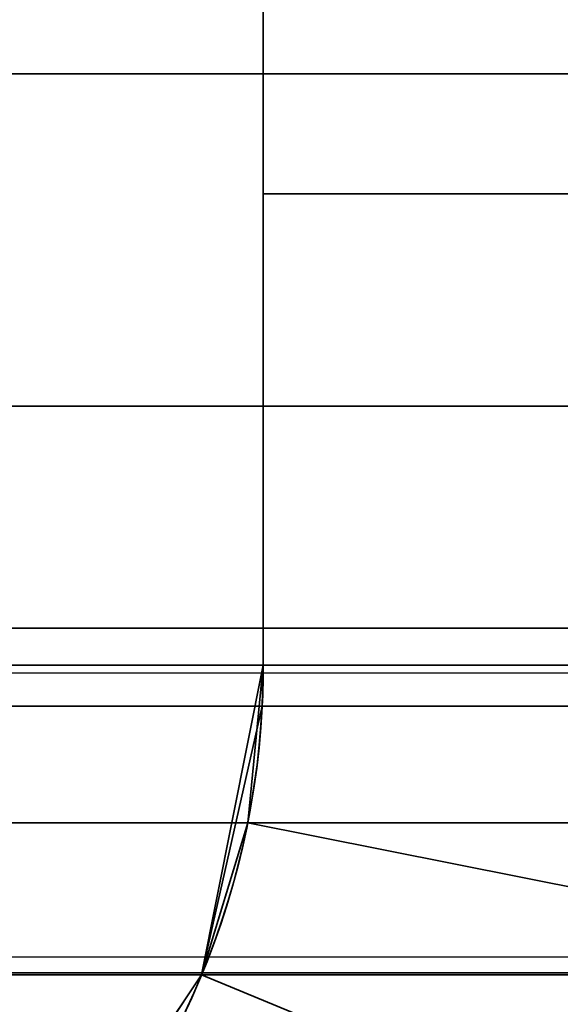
# Model space of a CAD drawing. Header units: millimetres. Extents: x -503 to 6703, y -110 to 193.
# Tile 935 of 1056: x 4031.02 to 4032.08, y -26.58 to -24.66. Entities that reach past the tile are written whole.
import ezdxf

# ---------------------------------------------------------------- set-up
doc = ezdxf.new("R2010")
doc.units = ezdxf.units.MM
doc.layers.add('152', color=7, linetype='Continuous', true_color=0xffffff)

# ---------------------------------------------------------------- blocks, each defined once
blk = doc.blocks.new('UG_SURFACE_306')
at = {"layer": '152', "color": 252, "linetype": 'Continuous', "lineweight": 35}
for points in [[(4027.5555, -22.5, 1116.5), (4037.0002, -22.5, 1116.5), (4037.0002, -24.75, 1116.5), (4027, -24, 1116.5)], [(4027, -24, 1147.5), (4037.0002, -24.75, 1147.5), (4037.0002, -22.5, 1147.5), (4027.5555, -22.5, 1147.5)], [(4037.0002, -24.75, 1116.5), (4037.0002, -25, 1116.5), (4035.9998, -25, 1116.5), (4027, -24, 1116.5)], [(4027, -24, 1147.5), (4035.9998, -25, 1147.5), (4037.0002, -25, 1147.5), (4037.0002, -24.75, 1147.5)], [(4035.9998, -25, 1116.5), (4035.9998, -25, 1147.5), (4027, -24, 1147.5), (4027, -24, 1116.5)]]:
    blk.add_3dface(points, dxfattribs=at)
blk = doc.blocks.new('UG_SURFACE_341')
at = {"layer": '152', "color": 35, "linetype": 'Continuous', "lineweight": 35}
for points in [[(4027.5555, -22.5, 1116.5), (4037.0002, -22.5, 1116.5), (4037.0002, -24.75, 1116.5), (4027, -24, 1116.5)], [(4027, -24, 1147.5), (4037.0002, -24.75, 1147.5), (4037.0002, -22.5, 1147.5), (4027.5555, -22.5, 1147.5)], [(4037.0002, -24.75, 1116.5), (4037.0002, -25, 1116.5), (4035.9998, -25, 1116.5), (4027, -24, 1116.5)], [(4027, -24, 1147.5), (4035.9998, -25, 1147.5), (4037.0002, -25, 1147.5), (4037.0002, -24.75, 1147.5)], [(4035.9998, -25, 1116.5), (4035.9998, -25, 1147.5), (4027, -24, 1147.5), (4027, -24, 1116.5)]]:
    blk.add_3dface(points, dxfattribs=at)
blk = doc.blocks.new('UG_SURFACE_366')
at = {"layer": '152', "color": 252, "linetype": 'Continuous', "lineweight": 35}
for points in [[(4031.4999, -13, 1152), (4031.4999, -25.92, 2021.75), (4031.4999, 14.42, 2021.75)], [(4031.4999, -15, 1024.25), (4031.4999, 14.42, -7.75), (4031.4999, -25.92, 673.3388)], [(4031.4999, 14.42, -7.75), (4031.4999, -25.92, 332.7944), (4031.4999, -25.92, 673.3388)], [(4031.4999, 14.42, -7.75), (4031.4999, -25.92, -7.75), (4031.4999, -25.92, 332.7944)], [(4031.4999, 14.42, 2021.75), (4031.4999, -25.92, 2021.75), (4033, -25.92, 2020.2501), (4033, 14.42, 2020.2501)], [(4031.4999, -25.92, -7.75), (4031.4999, 14.42, -7.75), (4033, 14.42, -7.75), (4033, -25.92, -7.75)], [(4031.4999, -13, 1152), (4031.4999, -25.92, 1694.972), (4031.4999, -25.92, 2021.75)], [(4031.4999, -13, 1152), (4031.4999, -25.92, 1354.4277), (4031.4999, -25.92, 1694.972)], [(4031.4999, -13, 1152), (4031.4999, -13.1522, 1152.7654), (4031.4999, -25.92, 1354.4277)], [(4031.4999, -13.1522, 1152.7654), (4031.4999, -13.5858, 1153.4142), (4031.4999, -25.92, 1354.4277)], [(4031.4999, -25.92, 1354.4277), (4031.4999, -13.5858, 1153.4142), (4031.4999, -14.2346, 1153.8478)], [(4031.4999, -14.2346, 1153.8478), (4031.4999, -15, 1154), (4031.4999, -25.92, 1354.4277)], [(4031.4999, -25.92, 1354.4277), (4031.4999, -15, 1154), (4031.4999, -24, 1154)], [(4031.4999, -25.92, 673.3388), (4031.4999, -25.92, 1013.8832), (4031.4999, -24, 1024.25), (4031.4999, -15, 1024.25)], [(4031.4999, -24.7654, 1024.4023), (4033, -24.7654, 1024.4023), (4033, -24, 1024.25), (4031.4999, -24, 1024.25)], [(4031.4999, -24, 1074.25), (4033, -24, 1074.25), (4033, -24.7654, 1074.0978), (4031.4999, -24.7654, 1074.0978)], [(4031.4999, -24.7654, 1104.1522), (4033, -24.7654, 1104.1522), (4033, -24, 1104), (4031.4999, -24, 1104)], [(4031.4999, -24, 1154), (4033, -24, 1154), (4033, -24.7654, 1153.8478), (4031.4999, -24.7654, 1153.8478)], [(4031.4999, -24, 1074.25), (4031.4999, -24.7654, 1074.0978), (4031.4999, -24, 1104)], [(4031.4999, -24.7654, 1074.0978), (4031.4999, -24.7654, 1104.1522), (4031.4999, -24, 1104)], [(4031.4999, -24, 1154), (4031.4999, -24.7654, 1153.8478), (4031.4999, -25.92, 1354.4277)], [(4031.4999, -25.92, 1013.8832), (4031.4999, -24.7654, 1024.4023), (4031.4999, -24, 1024.25)], [(4031.4999, -25.4142, 1024.8358), (4033, -25.4142, 1024.8358), (4033, -24.7654, 1024.4023), (4031.4999, -24.7654, 1024.4023)], [(4031.4999, -24.7654, 1074.0978), (4033, -24.7654, 1074.0978), (4033, -25.4142, 1073.6642), (4031.4999, -25.4142, 1073.6642)], [(4031.4999, -25.4142, 1104.5858), (4033, -25.4142, 1104.5858), (4033, -24.7654, 1104.1522), (4031.4999, -24.7654, 1104.1522)], [(4031.4999, -24.7654, 1153.8478), (4033, -24.7654, 1153.8478), (4033, -25.4142, 1153.4142), (4031.4999, -25.4142, 1153.4142)], [(4031.4999, -24.7654, 1074.0978), (4031.4999, -25.4142, 1104.5858), (4031.4999, -24.7654, 1104.1522)], [(4031.4999, -24.7654, 1074.0978), (4031.4999, -25.4142, 1073.6642), (4031.4999, -25.4142, 1104.5858)], [(4031.4999, -25.92, 1013.8832), (4031.4999, -25.4142, 1024.8358), (4031.4999, -24.7654, 1024.4023)], [(4031.4999, -24.7654, 1153.8478), (4031.4999, -25.4142, 1153.4142), (4031.4999, -25.92, 1354.4277)], [(4031.4999, -25, 1049.25), (4031.4999, -25.92, 1058.3029), (4033, -25.92, 1058.3029), (4033, -25, 1049.25)], [(4033, -25, 1049.25), (4033, -25.92, 1040.1971), (4031.4999, -25.92, 1040.1971), (4031.4999, -25, 1049.25)], [(4031.4999, -25.92, 1058.3029), (4031.4999, -25, 1049.25), (4031.4999, -25.92, 1040.1971)], [(4031.4999, -25, 1128.9999), (4031.4999, -25.92, 1138.0528), (4033, -25.92, 1138.0528), (4033, -25, 1128.9999)], [(4033, -25, 1128.9999), (4033, -25.92, 1119.9472), (4031.4999, -25.92, 1119.9472), (4031.4999, -25, 1128.9999)], [(4031.4999, -25.92, 1138.0528), (4031.4999, -25, 1128.9999), (4031.4999, -25.92, 1119.9472)], [(4031.4999, -25.8478, 1025.4847), (4033, -25.8478, 1025.4847), (4033, -25.4142, 1024.8358), (4031.4999, -25.4142, 1024.8358)], [(4031.4999, -25.4142, 1073.6642), (4033, -25.4142, 1073.6642), (4033, -25.8478, 1073.0153), (4031.4999, -25.8478, 1073.0153)], [(4031.4999, -25.8478, 1105.2346), (4033, -25.8478, 1105.2346), (4033, -25.4142, 1104.5858), (4031.4999, -25.4142, 1104.5858)], [(4031.4999, -25.4142, 1153.4142), (4033, -25.4142, 1153.4142), (4033, -25.8478, 1152.7654), (4031.4999, -25.8478, 1152.7654)], [(4031.4999, -25.4142, 1073.6642), (4031.4999, -25.92, 1105.44), (4031.4999, -25.8478, 1105.2346)], [(4031.4999, -25.92, 1354.4277), (4031.4999, -25.4142, 1153.4142), (4031.4999, -25.8478, 1152.7654)], [(4031.4999, -25.8478, 1105.2346), (4031.4999, -25.4142, 1104.5858), (4031.4999, -25.4142, 1073.6642)], [(4031.4999, -25.92, 1105.44), (4031.4999, -25.4142, 1073.6642), (4031.4999, -25.8478, 1073.0153)], [(4031.4999, -25.8478, 1025.4847), (4031.4999, -25.4142, 1024.8358), (4031.4999, -25.92, 1013.8832)], [(4033, -25.92, 1025.69), (4033, -25.8478, 1025.4847), (4031.4999, -25.8478, 1025.4847), (4031.4999, -25.92, 1025.69)], [(4031.4999, -25.92, 1072.8101), (4031.4999, -25.8478, 1073.0153), (4033, -25.8478, 1073.0153), (4033, -25.92, 1072.8101)], [(4033, -25.92, 1105.44), (4033, -25.8478, 1105.2346), (4031.4999, -25.8478, 1105.2346), (4031.4999, -25.92, 1105.44)], [(4031.4999, -25.92, 1152.56), (4031.4999, -25.8478, 1152.7654), (4033, -25.8478, 1152.7654), (4033, -25.92, 1152.56)], [(4031.4999, -25.92, 1013.8832), (4031.4999, -25.92, 1025.69), (4031.4999, -25.8478, 1025.4847)], [(4031.4999, -25.8478, 1152.7654), (4031.4999, -25.92, 1152.56), (4031.4999, -25.92, 1354.4277)], [(4031.4999, -25.8478, 1073.0153), (4031.4999, -25.92, 1072.8101), (4031.4999, -25.92, 1105.44)], [(4031.4698, -26.2282, 2021.7803), (4031.4999, -25.92, 1694.972), (4031.3797, -26.5246, 1694.972)], [(4031.3797, -26.5246, 1013.8832), (4031.498, -26, 1026.25), (4031.4999, -25.92, 1025.69)], [(4031.4999, -25.92, 1025.69), (4031.4999, -25.92, 1013.8832), (4031.3797, -26.5246, 1013.8832)], [(4031.3797, -26.5246, 1354.4277), (4031.4999, -25.92, 1354.4277), (4031.4999, -25.92, 1152.56)], [(4031.4999, -25.92, 1152.56), (4031.498, -26, 1152), (4031.3797, -26.5246, 1354.4277)], [(4031.4999, -25.92, 1694.972), (4031.4999, -25.92, 1354.4277), (4031.3797, -26.5246, 1354.4277), (4031.3797, -26.5246, 1694.972)], [(4031.4999, -25.92, 1013.8832), (4031.4999, -25.92, 673.3388), (4031.3797, -26.5246, 673.3388), (4031.3797, -26.5246, 1013.8832)], [(4031.4999, -25.92, 673.3388), (4031.4999, -25.92, 332.7944), (4031.3797, -26.5246, 332.7944), (4031.3797, -26.5246, 673.3388)], [(4031.4999, -25.92, 332.7944), (4031.4999, -25.92, -7.75), (4031.3797, -26.5246, -7.75), (4031.3797, -26.5246, 332.7944)], [(4033, -25.92, -7.75), (4032.7654, -27.0987, -7.75), (4031.3797, -26.5246, -7.75), (4031.4999, -25.92, -7.75)], [(4031.4698, -26.2282, 2021.7803), (4031.4999, -25.92, 2021.75), (4031.4999, -25.92, 1694.972)], [(4031.4999, -25.92, 2021.75), (4031.4698, -26.2282, 2021.7803), (4032.9409, -26.5209, 2020.3092), (4033, -25.92, 2020.2501)], [(4033, -25.92, 1040.1971), (4032.999, -26, 1039.816), (4031.498, -26, 1039.816), (4031.4999, -25.92, 1040.1971)], [(4031.4999, -25.92, 1058.3029), (4031.498, -26, 1058.684), (4032.999, -26, 1058.684), (4033, -25.92, 1058.3029)], [(4031.4999, -25.92, 1025.69), (4031.498, -26, 1026.25), (4032.999, -26, 1026.25), (4033, -25.92, 1025.69)], [(4033, -25.92, 1072.8101), (4032.999, -26, 1072.25), (4031.498, -26, 1072.25), (4031.4999, -25.92, 1072.8101)], [(4033, -25.92, 1119.9472), (4032.999, -26, 1119.566), (4031.498, -26, 1119.566), (4031.4999, -25.92, 1119.9472)], [(4031.4999, -25.92, 1138.0528), (4031.498, -26, 1138.4339), (4032.999, -26, 1138.4339), (4033, -25.92, 1138.0528)], [(4031.498, -26, 1105.9999), (4031.4999, -25.92, 1105.44), (4031.4999, -25.92, 1072.8101), (4031.498, -26, 1072.25)], [(4031.498, -26, 1058.684), (4031.4999, -25.92, 1058.3029), (4031.4999, -25.92, 1040.1971), (4031.498, -26, 1039.816)], [(4031.498, -26, 1138.4339), (4031.4999, -25.92, 1119.9472), (4031.498, -26, 1119.566)], [(4031.498, -26, 1138.4339), (4031.4999, -25.92, 1138.0528), (4031.4999, -25.92, 1119.9472)], [(4031.4999, -25.92, 1105.44), (4031.498, -26, 1105.9999), (4032.999, -26, 1105.9999), (4033, -25.92, 1105.44)], [(4033, -25.92, 1152.56), (4032.999, -26, 1152), (4031.498, -26, 1152), (4031.4999, -25.92, 1152.56)], [(4031.3797, -26.5246, 1013.8832), (4031.498, -26, 1072.25), (4031.498, -26, 1058.684)], [(4031.498, -26, 1058.684), (4031.498, -26, 1039.816), (4031.3797, -26.5246, 1013.8832)], [(4031.3797, -26.5246, 1013.8832), (4031.3797, -26.5246, 1354.4277), (4031.498, -26, 1119.566), (4031.498, -26, 1105.9999)], [(4031.498, -26, 1105.9999), (4031.498, -26, 1072.25), (4031.3797, -26.5246, 1013.8832)], [(4031.498, -26, 1039.816), (4031.498, -26, 1026.25), (4031.3797, -26.5246, 1013.8832)], [(4031.498, -26, 1119.566), (4031.3797, -26.5246, 1354.4277), (4031.498, -26, 1138.4339)], [(4031.498, -26, 1152), (4031.498, -26, 1138.4339), (4031.3797, -26.5246, 1354.4277)], [(4032.999, -26, 1026.25), (4031.498, -26, 1026.25), (4031.498, -26, 1039.816), (4032.999, -26, 1039.816)], [(4032.999, -26, 1058.684), (4031.498, -26, 1058.684), (4031.498, -26, 1072.25), (4032.999, -26, 1072.25)], [(4032.999, -26, 1105.9999), (4031.498, -26, 1105.9999), (4031.498, -26, 1119.566), (4032.999, -26, 1119.566)], [(4032.999, -26, 1138.4339), (4031.498, -26, 1138.4339), (4031.498, -26, 1152), (4032.999, -26, 1152)], [(4031.3797, -26.5246, 1694.972), (4031.3797, -26.5246, 2021.8704), (4031.4698, -26.2282, 2021.7803)], [(4031.4698, -26.2282, 2021.7803), (4031.3797, -26.5246, 2021.8704), (4032.7654, -27.0987, 2020.4844), (4032.9409, -26.5209, 2020.3092)], [(4031.3797, -26.5246, 2021.8704), (4031.3797, -26.5246, 1694.972), (4031.0373, -27.0372, 1694.972), (4031.0373, -27.0372, 2022.2127)], [(4031.3797, -26.5246, 1694.972), (4031.3797, -26.5246, 1354.4277), (4031.0373, -27.0372, 1354.4277), (4031.0373, -27.0372, 1694.972)], [(4031.3797, -26.5246, 1354.4277), (4031.3797, -26.5246, 1013.8832), (4031.0373, -27.0372, 1013.8832), (4031.0373, -27.0372, 1354.4277)], [(4031.3797, -26.5246, 1013.8832), (4031.3797, -26.5246, 673.3388), (4031.0373, -27.0372, 673.3388), (4031.0373, -27.0372, 1013.8832)], [(4031.3797, -26.5246, 673.3388), (4031.3797, -26.5246, 332.7944), (4031.0373, -27.0372, 332.7944), (4031.0373, -27.0372, 673.3388)], [(4031.3797, -26.5246, 332.7944), (4031.3797, -26.5246, -7.75), (4031.0373, -27.0372, -7.75), (4031.0373, -27.0372, 332.7944)], [(4031.3797, -26.5246, 2021.8704), (4031.0373, -27.0372, 2022.2127), (4032.0978, -28.0979, 2021.152), (4032.7654, -27.0987, 2020.4844)], [(4032.7654, -27.0987, -7.75), (4032.0978, -28.0979, -7.75), (4031.0373, -27.0372, -7.75), (4031.3797, -26.5246, -7.75)]]:
    blk.add_3dface(points, dxfattribs=at)
blk = doc.blocks.new('UG_SURFACE_367')
at = {"layer": '152', "color": 252, "linetype": 'Continuous', "lineweight": 35}
for points in [[(4031.4999, -13, 1152), (4031.4999, -25.92, 2021.75), (4031.4999, 14.42, 2021.75)], [(4031.4999, -15, 1024.25), (4031.4999, 14.42, -7.75), (4031.4999, -25.92, 673.3388)], [(4031.4999, 14.42, -7.75), (4031.4999, -25.92, 332.7944), (4031.4999, -25.92, 673.3388)], [(4031.4999, 14.42, -7.75), (4031.4999, -25.92, -7.75), (4031.4999, -25.92, 332.7944)], [(4031.4999, 14.42, 2021.75), (4031.4999, -25.92, 2021.75), (4033, -25.92, 2020.2501), (4033, 14.42, 2020.2501)], [(4031.4999, -25.92, -7.75), (4031.4999, 14.42, -7.75), (4033, 14.42, -7.75), (4033, -25.92, -7.75)], [(4031.4999, -13, 1152), (4031.4999, -25.92, 1694.972), (4031.4999, -25.92, 2021.75)], [(4031.4999, -13, 1152), (4031.4999, -25.92, 1354.4277), (4031.4999, -25.92, 1694.972)], [(4031.4999, -13, 1152), (4031.4999, -13.1522, 1152.7654), (4031.4999, -25.92, 1354.4277)], [(4031.4999, -13.1522, 1152.7654), (4031.4999, -13.5858, 1153.4142), (4031.4999, -25.92, 1354.4277)], [(4031.4999, -25.92, 1354.4277), (4031.4999, -13.5858, 1153.4142), (4031.4999, -14.2346, 1153.8478)], [(4031.4999, -14.2346, 1153.8478), (4031.4999, -15, 1154), (4031.4999, -25.92, 1354.4277)], [(4031.4999, -25.92, 1354.4277), (4031.4999, -15, 1154), (4031.4999, -24, 1154)], [(4031.4999, -25.92, 673.3388), (4031.4999, -25.92, 1013.8832), (4031.4999, -24, 1024.25), (4031.4999, -15, 1024.25)], [(4031.4999, -24.7654, 1024.4023), (4033, -24.7654, 1024.4023), (4033, -24, 1024.25), (4031.4999, -24, 1024.25)], [(4031.4999, -24, 1074.25), (4033, -24, 1074.25), (4033, -24.7654, 1074.0978), (4031.4999, -24.7654, 1074.0978)], [(4031.4999, -24.7654, 1104.1522), (4033, -24.7654, 1104.1522), (4033, -24, 1104), (4031.4999, -24, 1104)], [(4031.4999, -24, 1154), (4033, -24, 1154), (4033, -24.7654, 1153.8478), (4031.4999, -24.7654, 1153.8478)], [(4031.4999, -24, 1074.25), (4031.4999, -24.7654, 1074.0978), (4031.4999, -24, 1104)], [(4031.4999, -24.7654, 1074.0978), (4031.4999, -24.7654, 1104.1522), (4031.4999, -24, 1104)], [(4031.4999, -24, 1154), (4031.4999, -24.7654, 1153.8478), (4031.4999, -25.92, 1354.4277)], [(4031.4999, -25.92, 1013.8832), (4031.4999, -24.7654, 1024.4023), (4031.4999, -24, 1024.25)], [(4031.4999, -25.4142, 1024.8358), (4033, -25.4142, 1024.8358), (4033, -24.7654, 1024.4023), (4031.4999, -24.7654, 1024.4023)], [(4031.4999, -24.7654, 1074.0978), (4033, -24.7654, 1074.0978), (4033, -25.4142, 1073.6642), (4031.4999, -25.4142, 1073.6642)], [(4031.4999, -25.4142, 1104.5858), (4033, -25.4142, 1104.5858), (4033, -24.7654, 1104.1522), (4031.4999, -24.7654, 1104.1522)], [(4031.4999, -24.7654, 1153.8478), (4033, -24.7654, 1153.8478), (4033, -25.4142, 1153.4142), (4031.4999, -25.4142, 1153.4142)], [(4031.4999, -24.7654, 1074.0978), (4031.4999, -25.4142, 1104.5858), (4031.4999, -24.7654, 1104.1522)], [(4031.4999, -24.7654, 1074.0978), (4031.4999, -25.4142, 1073.6642), (4031.4999, -25.4142, 1104.5858)], [(4031.4999, -25.92, 1013.8832), (4031.4999, -25.4142, 1024.8358), (4031.4999, -24.7654, 1024.4023)], [(4031.4999, -24.7654, 1153.8478), (4031.4999, -25.4142, 1153.4142), (4031.4999, -25.92, 1354.4277)], [(4031.4999, -25, 1049.25), (4031.4999, -25.92, 1058.3029), (4033, -25.92, 1058.3029), (4033, -25, 1049.25)], [(4033, -25, 1049.25), (4033, -25.92, 1040.1971), (4031.4999, -25.92, 1040.1971), (4031.4999, -25, 1049.25)], [(4031.4999, -25.92, 1058.3029), (4031.4999, -25, 1049.25), (4031.4999, -25.92, 1040.1971)], [(4031.4999, -25, 1128.9999), (4031.4999, -25.92, 1138.0528), (4033, -25.92, 1138.0528), (4033, -25, 1128.9999)], [(4033, -25, 1128.9999), (4033, -25.92, 1119.9472), (4031.4999, -25.92, 1119.9472), (4031.4999, -25, 1128.9999)], [(4031.4999, -25.92, 1138.0528), (4031.4999, -25, 1128.9999), (4031.4999, -25.92, 1119.9472)], [(4031.4999, -25.8478, 1025.4847), (4033, -25.8478, 1025.4847), (4033, -25.4142, 1024.8358), (4031.4999, -25.4142, 1024.8358)], [(4031.4999, -25.4142, 1073.6642), (4033, -25.4142, 1073.6642), (4033, -25.8478, 1073.0153), (4031.4999, -25.8478, 1073.0153)], [(4031.4999, -25.8478, 1105.2346), (4033, -25.8478, 1105.2346), (4033, -25.4142, 1104.5858), (4031.4999, -25.4142, 1104.5858)], [(4031.4999, -25.4142, 1153.4142), (4033, -25.4142, 1153.4142), (4033, -25.8478, 1152.7654), (4031.4999, -25.8478, 1152.7654)], [(4031.4999, -25.4142, 1073.6642), (4031.4999, -25.92, 1105.44), (4031.4999, -25.8478, 1105.2346)], [(4031.4999, -25.92, 1354.4277), (4031.4999, -25.4142, 1153.4142), (4031.4999, -25.8478, 1152.7654)], [(4031.4999, -25.8478, 1105.2346), (4031.4999, -25.4142, 1104.5858), (4031.4999, -25.4142, 1073.6642)], [(4031.4999, -25.92, 1105.44), (4031.4999, -25.4142, 1073.6642), (4031.4999, -25.8478, 1073.0153)], [(4031.4999, -25.8478, 1025.4847), (4031.4999, -25.4142, 1024.8358), (4031.4999, -25.92, 1013.8832)], [(4033, -25.92, 1025.69), (4033, -25.8478, 1025.4847), (4031.4999, -25.8478, 1025.4847), (4031.4999, -25.92, 1025.69)], [(4031.4999, -25.92, 1072.8101), (4031.4999, -25.8478, 1073.0153), (4033, -25.8478, 1073.0153), (4033, -25.92, 1072.8101)], [(4033, -25.92, 1105.44), (4033, -25.8478, 1105.2346), (4031.4999, -25.8478, 1105.2346), (4031.4999, -25.92, 1105.44)], [(4031.4999, -25.92, 1152.56), (4031.4999, -25.8478, 1152.7654), (4033, -25.8478, 1152.7654), (4033, -25.92, 1152.56)], [(4031.4999, -25.92, 1013.8832), (4031.4999, -25.92, 1025.69), (4031.4999, -25.8478, 1025.4847)], [(4031.4999, -25.8478, 1152.7654), (4031.4999, -25.92, 1152.56), (4031.4999, -25.92, 1354.4277)], [(4031.4999, -25.8478, 1073.0153), (4031.4999, -25.92, 1072.8101), (4031.4999, -25.92, 1105.44)], [(4031.4698, -26.2282, 2021.7803), (4031.4999, -25.92, 1694.972), (4031.3797, -26.5246, 1694.972)], [(4031.3797, -26.5246, 1013.8832), (4031.498, -26, 1026.25), (4031.4999, -25.92, 1025.69)], [(4031.4999, -25.92, 1025.69), (4031.4999, -25.92, 1013.8832), (4031.3797, -26.5246, 1013.8832)], [(4031.3797, -26.5246, 1354.4277), (4031.4999, -25.92, 1354.4277), (4031.4999, -25.92, 1152.56)], [(4031.4999, -25.92, 1152.56), (4031.498, -26, 1152), (4031.3797, -26.5246, 1354.4277)], [(4031.4999, -25.92, 1694.972), (4031.4999, -25.92, 1354.4277), (4031.3797, -26.5246, 1354.4277), (4031.3797, -26.5246, 1694.972)], [(4031.4999, -25.92, 1013.8832), (4031.4999, -25.92, 673.3388), (4031.3797, -26.5246, 673.3388), (4031.3797, -26.5246, 1013.8832)], [(4031.4999, -25.92, 673.3388), (4031.4999, -25.92, 332.7944), (4031.3797, -26.5246, 332.7944), (4031.3797, -26.5246, 673.3388)], [(4031.4999, -25.92, 332.7944), (4031.4999, -25.92, -7.75), (4031.3797, -26.5246, -7.75), (4031.3797, -26.5246, 332.7944)], [(4033, -25.92, -7.75), (4032.7654, -27.0987, -7.75), (4031.3797, -26.5246, -7.75), (4031.4999, -25.92, -7.75)], [(4031.4698, -26.2282, 2021.7803), (4031.4999, -25.92, 2021.75), (4031.4999, -25.92, 1694.972)], [(4031.4999, -25.92, 2021.75), (4031.4698, -26.2282, 2021.7803), (4032.9409, -26.5209, 2020.3092), (4033, -25.92, 2020.2501)], [(4033, -25.92, 1040.1971), (4032.999, -26, 1039.816), (4031.498, -26, 1039.816), (4031.4999, -25.92, 1040.1971)], [(4031.4999, -25.92, 1058.3029), (4031.498, -26, 1058.684), (4032.999, -26, 1058.684), (4033, -25.92, 1058.3029)], [(4031.4999, -25.92, 1025.69), (4031.498, -26, 1026.25), (4032.999, -26, 1026.25), (4033, -25.92, 1025.69)], [(4033, -25.92, 1072.8101), (4032.999, -26, 1072.25), (4031.498, -26, 1072.25), (4031.4999, -25.92, 1072.8101)], [(4033, -25.92, 1119.9472), (4032.999, -26, 1119.566), (4031.498, -26, 1119.566), (4031.4999, -25.92, 1119.9472)], [(4031.4999, -25.92, 1138.0528), (4031.498, -26, 1138.4339), (4032.999, -26, 1138.4339), (4033, -25.92, 1138.0528)], [(4031.498, -26, 1105.9999), (4031.4999, -25.92, 1105.44), (4031.4999, -25.92, 1072.8101), (4031.498, -26, 1072.25)], [(4031.498, -26, 1058.684), (4031.4999, -25.92, 1058.3029), (4031.4999, -25.92, 1040.1971), (4031.498, -26, 1039.816)], [(4031.498, -26, 1138.4339), (4031.4999, -25.92, 1119.9472), (4031.498, -26, 1119.566)], [(4031.498, -26, 1138.4339), (4031.4999, -25.92, 1138.0528), (4031.4999, -25.92, 1119.9472)], [(4031.4999, -25.92, 1105.44), (4031.498, -26, 1105.9999), (4032.999, -26, 1105.9999), (4033, -25.92, 1105.44)], [(4033, -25.92, 1152.56), (4032.999, -26, 1152), (4031.498, -26, 1152), (4031.4999, -25.92, 1152.56)], [(4031.3797, -26.5246, 1013.8832), (4031.498, -26, 1072.25), (4031.498, -26, 1058.684)], [(4031.498, -26, 1058.684), (4031.498, -26, 1039.816), (4031.3797, -26.5246, 1013.8832)], [(4031.3797, -26.5246, 1013.8832), (4031.3797, -26.5246, 1354.4277), (4031.498, -26, 1119.566), (4031.498, -26, 1105.9999)], [(4031.498, -26, 1105.9999), (4031.498, -26, 1072.25), (4031.3797, -26.5246, 1013.8832)], [(4031.498, -26, 1039.816), (4031.498, -26, 1026.25), (4031.3797, -26.5246, 1013.8832)], [(4031.498, -26, 1119.566), (4031.3797, -26.5246, 1354.4277), (4031.498, -26, 1138.4339)], [(4031.498, -26, 1152), (4031.498, -26, 1138.4339), (4031.3797, -26.5246, 1354.4277)], [(4032.999, -26, 1026.25), (4031.498, -26, 1026.25), (4031.498, -26, 1039.816), (4032.999, -26, 1039.816)], [(4032.999, -26, 1058.684), (4031.498, -26, 1058.684), (4031.498, -26, 1072.25), (4032.999, -26, 1072.25)], [(4032.999, -26, 1105.9999), (4031.498, -26, 1105.9999), (4031.498, -26, 1119.566), (4032.999, -26, 1119.566)], [(4032.999, -26, 1138.4339), (4031.498, -26, 1138.4339), (4031.498, -26, 1152), (4032.999, -26, 1152)], [(4031.3797, -26.5246, 1694.972), (4031.3797, -26.5246, 2021.8704), (4031.4698, -26.2282, 2021.7803)], [(4031.4698, -26.2282, 2021.7803), (4031.3797, -26.5246, 2021.8704), (4032.7654, -27.0987, 2020.4844), (4032.9409, -26.5209, 2020.3092)], [(4031.3797, -26.5246, 2021.8704), (4031.3797, -26.5246, 1694.972), (4031.0373, -27.0372, 1694.972), (4031.0373, -27.0372, 2022.2127)], [(4031.3797, -26.5246, 1694.972), (4031.3797, -26.5246, 1354.4277), (4031.0373, -27.0372, 1354.4277), (4031.0373, -27.0372, 1694.972)], [(4031.3797, -26.5246, 1354.4277), (4031.3797, -26.5246, 1013.8832), (4031.0373, -27.0372, 1013.8832), (4031.0373, -27.0372, 1354.4277)], [(4031.3797, -26.5246, 1013.8832), (4031.3797, -26.5246, 673.3388), (4031.0373, -27.0372, 673.3388), (4031.0373, -27.0372, 1013.8832)], [(4031.3797, -26.5246, 673.3388), (4031.3797, -26.5246, 332.7944), (4031.0373, -27.0372, 332.7944), (4031.0373, -27.0372, 673.3388)], [(4031.3797, -26.5246, 332.7944), (4031.3797, -26.5246, -7.75), (4031.0373, -27.0372, -7.75), (4031.0373, -27.0372, 332.7944)], [(4031.3797, -26.5246, 2021.8704), (4031.0373, -27.0372, 2022.2127), (4032.0978, -28.0979, 2021.152), (4032.7654, -27.0987, 2020.4844)], [(4032.7654, -27.0987, -7.75), (4032.0978, -28.0979, -7.75), (4031.0373, -27.0372, -7.75), (4031.3797, -26.5246, -7.75)]]:
    blk.add_3dface(points, dxfattribs=at)
blk = doc.blocks.new('UG_SURFACE_368')
at = {"layer": '152', "color": 252, "linetype": 'Continuous', "lineweight": 35}
for points in [[(4031.4999, -25.92, 2021.75), (4968.5001, -25.92, 2021.75), (4968.5001, 14.42, 2021.75), (4031.4999, 14.42, 2021.75)], [(4033, 14.42, 2020.2501), (4033, -25.92, 2020.2501), (4031.4999, -25.92, 2021.75), (4031.4999, 14.42, 2021.75)], [(3977.9999, -14, 2075.2499), (3977.9999, -25.92, 2075.2499), (5021.9998, -25.92, 2075.2499), (5021.9998, -14, 2075.2499)], [(3979.5001, -14, 2073.75), (5020.5002, -14, 2073.75), (5020.5002, -25.92, 2073.75), (3979.5001, -25.92, 2073.75)], [(5021.9998, -25.92, 2075.2499), (3977.9999, -25.92, 2075.2499), (3978.0593, -26.5209, 2075.1908)], [(5021.9407, -26.5209, 2075.1908), (5021.9998, -25.92, 2075.2499), (3978.0593, -26.5209, 2075.1908)], [(3979.5001, -25.92, 2073.75), (5020.5002, -25.92, 2073.75), (5020.4697, -26.2282, 2073.7197)], [(3979.5303, -26.2282, 2073.7197), (3979.5001, -25.92, 2073.75), (5020.4697, -26.2282, 2073.7197)], [(4968.5302, -26.2282, 2021.7803), (4031.4999, -25.92, 2021.75), (4031.4698, -26.2282, 2021.7803)], [(4033, -25.92, 2020.2501), (4032.9409, -26.5209, 2020.3092), (4031.4698, -26.2282, 2021.7803), (4031.4999, -25.92, 2021.75)], [(4968.5302, -26.2282, 2021.7803), (4968.5001, -25.92, 2021.75), (4031.4999, -25.92, 2021.75)], [(5020.4697, -26.2282, 2073.7197), (5020.3795, -26.5246, 2073.6296), (3979.6202, -26.5246, 2073.6296), (3979.5303, -26.2282, 2073.7197)], [(4031.4698, -26.2282, 2021.7803), (4031.3797, -26.5246, 2021.8704), (4968.6203, -26.5246, 2021.8704)], [(4032.9409, -26.5209, 2020.3092), (4032.7654, -27.0987, 2020.4844), (4031.3797, -26.5246, 2021.8704), (4031.4698, -26.2282, 2021.7803)], [(4031.4698, -26.2282, 2021.7803), (4968.6203, -26.5246, 2021.8704), (4968.5302, -26.2282, 2021.7803)], [(3978.0593, -26.5209, 2075.1908), (3978.2345, -27.0987, 2075.0155), (5021.7657, -27.0987, 2075.0155), (5021.9407, -26.5209, 2075.1908)], [(5020.0372, -27.0372, 2073.2872), (3979.9628, -27.0372, 2073.2872), (3979.6202, -26.5246, 2073.6296), (5020.3795, -26.5246, 2073.6296)], [(4968.6203, -26.5246, 2021.8704), (4031.3797, -26.5246, 2021.8704), (4031.0373, -27.0372, 2022.2127), (4968.9627, -27.0372, 2022.2127)], [(4032.7654, -27.0987, 2020.4844), (4032.0978, -28.0979, 2021.152), (4031.0373, -27.0372, 2022.2127), (4031.3797, -26.5246, 2021.8704)]]:
    blk.add_3dface(points, dxfattribs=at)
blk = doc.blocks.new('UG_SURFACE_394')
at = {"layer": '152', "color": 252, "linetype": 'Continuous', "lineweight": 35}
for points in [[(4030.5948, -22.5151, 1190.0001), (4026.515, -26.595, 1190.0001), (4027.01, -27.0899, 1190.0001), (4031.0898, -23.0101, 1190.0001)], [(4031.0898, -23.0101, 980), (4027.01, -27.0899, 980), (4026.515, -26.595, 980), (4030.5948, -22.5151, 980)], [(4026.978, -27.0578, 1171.7373), (4026.9322, -27.012, 1171.6071), (4031.0121, -22.9321, 1171.6071), (4031.0578, -22.9779, 1171.7373)], [(4031.0578, -22.9779, 998.2627), (4031.0121, -22.9321, 998.3928), (4026.9322, -27.012, 998.3928), (4026.978, -27.0578, 998.2627)], [(4031.0578, -22.9779, 1171.7373), (4031.0898, -23.0101, 1172.0912), (4027.01, -27.0899, 1172.0912), (4026.978, -27.0578, 1171.7373)], [(4026.978, -27.0578, 998.2627), (4027.01, -27.0899, 997.9088), (4031.0898, -23.0101, 997.9088), (4031.0578, -22.9779, 998.2627)], [(4027.01, -27.0899, 1172.0912), (4031.0898, -23.0101, 1172.0912), (4031.0898, -23.0101, 1190.0001), (4027.01, -27.0899, 1190.0001)], [(4031.0898, -23.0101, 997.9088), (4027.01, -27.0899, 997.9088), (4027.01, -27.0899, 980), (4031.0898, -23.0101, 980)]]:
    blk.add_3dface(points, dxfattribs=at)
blk = doc.blocks.new('UG_SURFACE_395')
at = {"layer": '152', "color": 6, "linetype": 'Continuous', "lineweight": 35}
for points in [[(4030.0002, -24, 1104), (4034.9998, -24, 1104), (4034.9998, -24.7654, 1104.1522), (4030.0002, -24.7654, 1104.1522)], [(4030.0002, -24.7654, 1153.8478), (4034.9998, -24.7654, 1153.8478), (4034.9998, -24, 1154), (4030.0002, -24, 1154)], [(4030.0002, -24.7654, 1104.1522), (4034.9998, -24.7654, 1104.1522), (4034.9998, -25.4142, 1104.5858), (4030.0002, -25.4142, 1104.5858)], [(4030.0002, -25.4142, 1153.4142), (4034.9998, -25.4142, 1153.4142), (4034.9998, -24.7654, 1153.8478), (4030.0002, -24.7654, 1153.8478)], [(4030.0002, -25.4142, 1104.5858), (4034.9998, -25.4142, 1104.5858), (4034.9998, -25.8478, 1105.2346), (4030.0002, -25.8478, 1105.2346)], [(4030.0002, -25.8478, 1152.7654), (4034.9998, -25.8478, 1152.7654), (4034.9998, -25.4142, 1153.4142), (4030.0002, -25.4142, 1153.4142)], [(4030.0002, -25.8478, 1105.2346), (4034.9998, -25.8478, 1105.2346), (4034.9998, -26, 1105.9999), (4030.0002, -26, 1105.9999)], [(4030.0002, -26, 1152), (4034.9998, -26, 1152), (4034.9998, -25.8478, 1152.7654), (4030.0002, -25.8478, 1152.7654)], [(4030.0002, -26, 1105.9999), (4034.9998, -26, 1105.9999), (4034.9998, -26, 1119.566), (4030.0002, -26, 1119.566)], [(4030.0002, -26, 1119.566), (4034.9998, -26, 1119.566), (4034.9998, -26, 1138.4339), (4030.0002, -26, 1138.4339)], [(4034.9998, -26, 1152), (4030.0002, -26, 1152), (4030.0002, -26, 1138.4339), (4034.9998, -26, 1138.4339)]]:
    blk.add_3dface(points, dxfattribs=at)
blk = doc.blocks.new('UG_SURFACE_402')
at = {"layer": '152', "color": 252, "linetype": 'Continuous', "lineweight": 35}
for points in [[(4030.5948, -22.5151, 1190.0001), (4026.515, -26.595, 1190.0001), (4027.01, -27.0899, 1190.0001), (4031.0898, -23.0101, 1190.0001)], [(4031.0898, -23.0101, 980), (4027.01, -27.0899, 980), (4026.515, -26.595, 980), (4030.5948, -22.5151, 980)], [(4026.978, -27.0578, 1171.7373), (4026.9322, -27.012, 1171.6071), (4031.0121, -22.9321, 1171.6071), (4031.0578, -22.9779, 1171.7373)], [(4031.0578, -22.9779, 998.2627), (4031.0121, -22.9321, 998.3928), (4026.9322, -27.012, 998.3928), (4026.978, -27.0578, 998.2627)], [(4031.0578, -22.9779, 1171.7373), (4031.0898, -23.0101, 1172.0912), (4027.01, -27.0899, 1172.0912), (4026.978, -27.0578, 1171.7373)], [(4026.978, -27.0578, 998.2627), (4027.01, -27.0899, 997.9088), (4031.0898, -23.0101, 997.9088), (4031.0578, -22.9779, 998.2627)], [(4027.01, -27.0899, 1172.0912), (4031.0898, -23.0101, 1172.0912), (4031.0898, -23.0101, 1190.0001), (4027.01, -27.0899, 1190.0001)], [(4031.0898, -23.0101, 997.9088), (4027.01, -27.0899, 997.9088), (4027.01, -27.0899, 980), (4031.0898, -23.0101, 980)]]:
    blk.add_3dface(points, dxfattribs=at)

msp = doc.modelspace()

# ---------------------------------------------------------------- linework, layer by layer
at = {"layer": '152', "color": 252, "linetype": 'Continuous', "lineweight": -3, "true_color": 0x939598}
for p, q in [((4031.5, 14.42, -7.75), (4031.5, -25.92, -7.75)), ((4031.5, -25.92, 2021.75), (4031.5, 14.42, 2021.75)), ((4031.5, 14.42, -7.75), (4031.5, -25.92, -7.75)), ((4031.5, -25.92, 2021.75), (4031.5, 14.42, 2021.75)), ((4031.5, -25.92, 2021.75), (4031.5, 14.42, 2021.75)), ((5022, -25.92, 2075.25), (3978, -25.92, 2075.25)), ((5020.5, -25.92, 2073.75), (3979.5, -25.92, 2073.75)), ((4031.5, -25.92, 1105.44), (4031.5, -25.92, 1072.81)), ((4031.5, -25.92, 2021.75), (4031.5, -25.92, 1152.56)), ((4031.5, -25.92, 1105.44), (4031.5, -25.92, 1072.81)), ((4031.5, -25.92, 1058.3028), (4031.5, -25.92, 1040.1972)), ((4031.5, -25.92, 1025.69), (4031.5, -25.92, -7.75)), ((4031.5, -25.92, 1025.69), (4031.5, -25.92, -7.75)), ((4031.5, -25.92, 1138.0528), (4031.5, -25.92, 1119.9472)), ((4968.5, -25.92, 2021.75), (4031.5, -25.92, 2021.75)), ((4031.5, -25.92, 1138.0528), (4031.5, -25.92, 1119.9472)), ((4031.5, -25.92, 2021.75), (4031.5, -25.92, 1152.56)), ((4031.5, -25.92, 1058.3028), (4031.5, -25.92, 1040.1972)), ((4030, -26, 1106), (4035, -26, 1106)), ((4035, -26, 1119.566), (4030, -26, 1119.566)), ((4035, -26, 1152), (4030, -26, 1152)), ((4035, -26, 1138.434), (4030, -26, 1138.434)), ((4031.498, -26, 1039.816), (4032.999, -26, 1039.816)), ((4031.498, -26, 1152), (4032.999, -26, 1152)), ((4031.498, -26, 1058.684), (4032.999, -26, 1058.684)), ((4031.498, -26, 1119.566), (4031.498, -26, 1106)), ((4031.498, -26, 1039.816), (4031.498, -26, 1026.25)), ((4032.999, -26, 1106), (4031.498, -26, 1106)), ((4031.498, -26, 1072.25), (4032.999, -26, 1072.25)), ((4031.498, -26, 1119.566), (4032.999, -26, 1119.566)), ((4031.498, -26, 1072.25), (4031.498, -26, 1058.684)), ((4031.498, -26, 1039.816), (4032.999, -26, 1039.816)), ((4031.498, -26, 1119.566), (4032.999, -26, 1119.566)), ((4031.498, -26, 1138.434), (4032.999, -26, 1138.434)), ((4031.498, -26, 1058.684), (4032.999, -26, 1058.684)), ((4031.498, -26, 1072.25), (4031.498, -26, 1058.684)), ((4031.498, -26, 1039.816), (4031.498, -26, 1026.25)), ((4032.999, -26, 1106), (4031.498, -26, 1106)), ((4031.498, -26, 1152), (4032.999, -26, 1152)), ((4031.498, -26, 1072.25), (4032.999, -26, 1072.25)), ((4032.999, -26, 1026.25), (4031.498, -26, 1026.25)), ((4032.999, -26, 1026.25), (4031.498, -26, 1026.25)), ((4031.498, -26, 1152), (4031.498, -26, 1138.434)), ((4031.498, -26, 1119.566), (4031.498, -26, 1106)), ((4031.498, -26, 1152), (4031.498, -26, 1138.434)), ((4031.498, -26, 1138.434), (4032.999, -26, 1138.434))]:
    msp.add_line(p, q, dxfattribs=at)
at = {"layer": '152', "color": 252, "linetype": 'Continuous', "lineweight": -3, "true_color": 0x939598, "extrusion": (-1, 0, 0)}
for centre, radius, start, end in [((24, 1106, -4031.5), 2, 270, 343.7398), ((24, 1072.25, -4031.5), 2, 16.2602, 90), ((24, 1072.25, -4031.5), 2, 16.2602, 90), ((24, 1152, -4031.5), 2, 16.2602, 90), ((24, 1026.25, -4031.5), 2, 270, 343.7398), ((24, 1106, -4031.5), 2, 270, 343.7398), ((24, 1152, -4031.5), 2, 16.2602, 90), ((24, 1026.25, -4031.5), 2, 270, 343.7398), ((70, 1129, -4031.5), 45, 168.39439, 191.60561), ((70, 1049.25, -4031.5), 45, 168.39439, 191.60561), ((70, 1129, -4031.5), 45, 168.39439, 191.60561), ((70, 1049.25, -4031.5), 45, 168.39439, 191.60561)]:
    msp.add_arc(centre, radius, start, end, dxfattribs=at)
at = {"layer": '152', "color": 252, "linetype": 'Continuous', "lineweight": -3, "true_color": 0x939598, "extrusion": (0, 0, -1)}
for radius in [1.58, 3.08, 1.58, 3.08]:
    msp.add_arc((-4029.92, -25.92, 7.75), radius, 180, 270, dxfattribs=at)
at = {"layer": '152', "color": 252, "linetype": 'Continuous', "lineweight": -3, "true_color": 0x939598, "extrusion": (0.707107, 6.12323e-17, 0.707107)}
for major_axis in [(-3.08, 0, 3.08), (-3.08, 0, 3.08), (-1.58, 0, 1.58), (-1.58, 0, 1.58), (-3.08, 0, 3.08), (-1.58, 0, 1.58)]:
    msp.add_ellipse((4029.92, -25.92, 2023.33), major_axis=major_axis, ratio=0.707107, start_param=1.570796, end_param=3.141593, dxfattribs=at)
at = {"layer": '152', "color": 252, "linetype": 'Continuous', "lineweight": -3, "true_color": 0x939598}
for points in [[(4031.5, -25.92, 1105.44), (4031.5, -25.9728, 1105.621), (4031.498, -26, 1105.8114), (4031.498, -26, 1106)], [(4031.498, -26, 1152), (4031.498, -26, 1152.1886), (4031.5, -25.9728, 1152.379), (4031.5, -25.92, 1152.56)], [(4031.498, -26, 1072.25), (4031.498, -26, 1072.4386), (4031.5, -25.9728, 1072.629), (4031.5, -25.92, 1072.81)], [(4031.5, -25.92, 1040.1972), (4031.5, -25.9461, 1040.07), (4031.4994, -25.9728, 1039.9429), (4031.498, -26, 1039.816)], [(4031.5, -25.92, 1105.44), (4031.5, -25.9728, 1105.621), (4031.498, -26, 1105.8114), (4031.498, -26, 1106)], [(4031.498, -26, 1138.434), (4031.4994, -25.9728, 1138.3071), (4031.5, -25.9461, 1138.18), (4031.5, -25.92, 1138.0528)], [(4031.5, -25.92, 1025.69), (4031.5, -25.9728, 1025.871), (4031.498, -26, 1026.0614), (4031.498, -26, 1026.25)], [(4031.498, -26, 1138.434), (4031.4994, -25.9728, 1138.3071), (4031.5, -25.9461, 1138.18), (4031.5, -25.92, 1138.0528)], [(4031.5, -25.92, 1025.69), (4031.5, -25.9728, 1025.871), (4031.498, -26, 1026.0614), (4031.498, -26, 1026.25)], [(4031.498, -26, 1152), (4031.498, -26, 1152.1886), (4031.5, -25.9728, 1152.379), (4031.5, -25.92, 1152.56)], [(4031.5, -25.92, 1119.9472), (4031.5, -25.9461, 1119.82), (4031.4994, -25.9728, 1119.6929), (4031.498, -26, 1119.566)], [(4031.498, -26, 1058.684), (4031.4994, -25.9728, 1058.5571), (4031.5, -25.9461, 1058.43), (4031.5, -25.92, 1058.3028)], [(4031.498, -26, 1058.684), (4031.4994, -25.9728, 1058.5571), (4031.5, -25.9461, 1058.43), (4031.5, -25.92, 1058.3028)], [(4031.498, -26, 1072.25), (4031.498, -26, 1072.4386), (4031.5, -25.9728, 1072.629), (4031.5, -25.92, 1072.81)], [(4031.5, -25.92, 1119.9472), (4031.5, -25.9461, 1119.82), (4031.4994, -25.9728, 1119.6929), (4031.498, -26, 1119.566)], [(4031.5, -25.92, 1040.1972), (4031.5, -25.9461, 1040.07), (4031.4994, -25.9728, 1039.9429), (4031.498, -26, 1039.816)]]:
    msp.add_open_spline(points, degree=3, dxfattribs=at)

# ---------------------------------------------------------------- block references
for name in ['UG_SURFACE_366', 'UG_SURFACE_367', 'UG_SURFACE_368', 'UG_SURFACE_341', 'UG_SURFACE_394', 'UG_SURFACE_402', 'UG_SURFACE_306', 'UG_SURFACE_395']:
    msp.add_blockref(name, (0, 0), dxfattribs=at)

doc.saveas('drawing.dxf')
